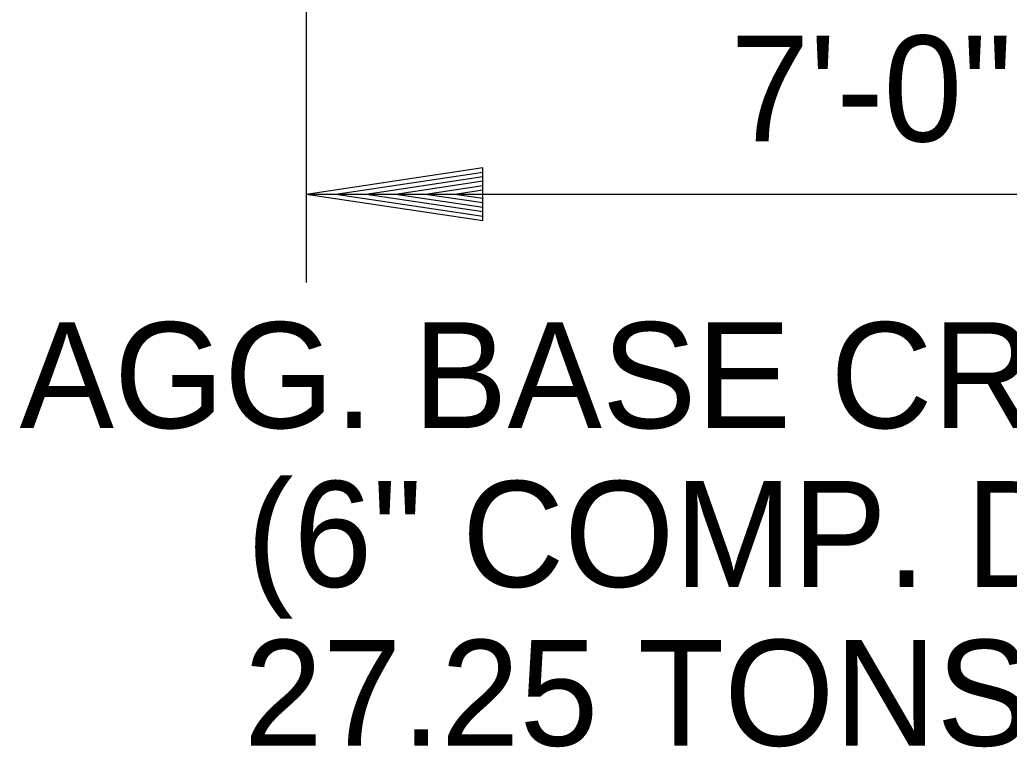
# Model space of a CAD drawing. Extents: x 2263886 to 2266026, y -3122850 to -3121850.
# Drawn here: x 2265482.95 to 2265488.55, y -3122293.1 to -3122288.97 of the extents above; entities that cross this region are included whole.
import ezdxf

# ---------------------------------------------------------------- set-up
doc = ezdxf.new("R2010")
doc.units = 0
doc.layers.add('R_Border Prem', color=7, linetype='Continuous')

msp = doc.modelspace()

# ---------------------------------------------------------------- linework, layer by layer
at = {"layer": 'R_Border Prem'}
for p, q in [((2265484.568, -3122287.2405), (2265484.568, -3122290.4622)), ((2265485.568, -3122289.8122), (2265484.568, -3122289.9622)), ((2265485.568, -3122290.1122), (2265485.568, -3122289.8122)), ((2265485.568, -3122289.8372), (2265484.735, -3122289.9622)), ((2265485.568, -3122289.8627), (2265484.907, -3122289.9622)), ((2265485.568, -3122289.8877), (2265485.0735, -3122289.9622)), ((2265485.568, -3122289.9132), (2265485.243, -3122289.9622)), ((2265491.5714, -3122289.9622), (2265484.568, -3122289.9622)), ((2265485.568, -3122290.1122), (2265484.568, -3122289.9622)), ((2265485.568, -3122290.0872), (2265484.735, -3122289.9622)), ((2265485.568, -3122290.0617), (2265484.907, -3122289.9622)), ((2265485.568, -3122290.0367), (2265485.0735, -3122289.9622)), ((2265485.568, -3122290.0107), (2265485.243, -3122289.9622)), ((2265485.568, -3122289.9387), (2265485.41, -3122289.9622)), ((2265485.568, -3122289.9857), (2265485.41, -3122289.9622))]:
    msp.add_line(p, q, dxfattribs=at)

# ---------------------------------------------------------------- texts
for s, p in [('7\'-0"', (2265486.9713, -3122289.6622)), ('AGG. BASE CRSE. (CL.7)', (2265482.9437, -3122291.2866)), ('(6" COMP. DEPTH)', (2265484.2287, -3122292.1866)), ('27.25 TONS/STA.', (2265484.2146, -3122293.0866))]:
    msp.add_text(s, height=0.6, dxfattribs=at).set_placement(p)

doc.saveas('drawing.dxf')
